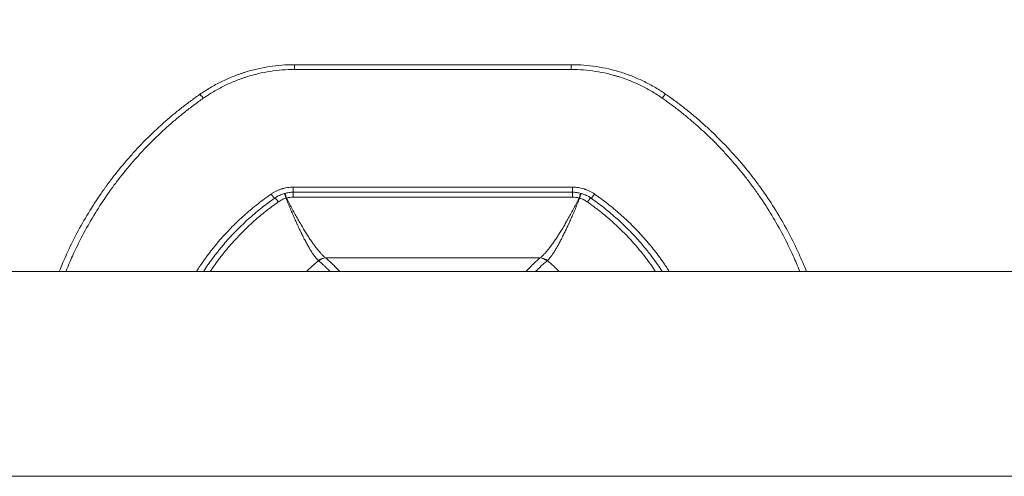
# Model space of a CAD drawing. Header units: millimetres. Extents: x -10 to 594, y 0 to 420.
# Tile 466 of 656: x 211.32 to 218.95, y 303.6 to 307.14. Entities that reach past the tile are written whole.
import ezdxf

# ---------------------------------------------------------------- set-up
doc = ezdxf.new("R2010")
doc.units = ezdxf.units.MM
doc.layers.add('1', color=7, linetype='Continuous', true_color=0xffffff)
doc.styles.add('Calibri', font='txt')
doc.dimstyles.get("Standard").update_dxf_attribs({"dimtxt": 0.18, "dimasz": 0.18, "dimexe": 0.18, "dimexo": 0.0625, "dimgap": 0.09, "dimtad": 0, "dimtih": 1, "dimtoh": 1, "dimdec": 4, "dimzin": 0, "dimdsep": 46, "dimtxsty": 'Standard', "dimcen": 0.09, "dimadec": 0, "dimazin": 0, "dimtfac": 1, "dimtdec": 4, "dimtofl": 0, "dimtmove": 0, "dimatfit": 3, "dimfxl": 0, "dimtolj": 1, "dimtzin": 0, "dimarcsym": 0})

# ---------------------------------------------------------------- blocks, each defined once
blk = doc.blocks.new('_U10')
at = {"layer": '1', "color": 18, "lineweight": 13}
for p, q in [((161.9663, 284.5429), (161.9663, 340.2667)), ((273.2421, 290.2404), (273.2421, 340.2667)), ((161.9663, 338.2667), (192.3081, 338.2667)), ((273.2421, 338.2667), (242.9002, 338.2667))]:
    blk.add_line(p, q, dxfattribs=at)
at = {"layer": '1', "color": 18}
for points in [[(161.9663, 338.2667), (165.4663, 339.2045), (165.4663, 337.3288)], [(273.2421, 338.2667), (269.7421, 337.3288), (269.7421, 339.2045)]]:
    blk.add_solid(points, dxfattribs=at)
at = {"layer": '1', "color": 18, "linetype": 'Continuous', "lineweight": 13, "char_height": 3.5, "attachment_point": 7, "line_spacing_factor": 1.399613, "style": 'Calibri'}
for s, insert in [('\\fCalibri|b0|i0;\\W1.0000;2.2', (193.9936, 335.2695)), ('\\fCalibri|b0|i0;\\W1.0000;LIFT POINT SPAN', (204.1442, 335.2695))]:
    blk.add_mtext(s, dxfattribs=dict(at, insert=insert))

msp = doc.modelspace()

# ---------------------------------------------------------------- linework, layer by layer
at = {"layer": '1', "color": 155, "linetype": 'Continuous', "lineweight": 13}
for p, q in [((213.4503, 306.7872), (213.4503, 306.7501)), ((215.5964, 306.7872), (215.5964, 306.7501)), ((213.4418, 305.8381), (213.4418, 305.7987)), ((213.4418, 305.7606), (213.4418, 305.7987)), ((215.6049, 305.8381), (215.6049, 305.7987)), ((215.6049, 305.7606), (215.6049, 305.7987)), ((215.3536, 305.2893), (213.693, 305.2893))]:
    msp.add_line(p, q, dxfattribs=at)
at = {"layer": '1', "color": 155, "linetype": 'Continuous', "lineweight": 18}
for p, q in [((213.3731, 305.7891), (213.373, 305.7891)), ((215.671, 305.7898), (215.6709, 305.7899)), ((215.6736, 305.7891), (215.6735, 305.7891)), ((257.0754, 305.185), (209.8742, 305.185)), ((257.0754, 305.185), (209.8742, 305.185)), ((209.8742, 303.5975), (257.0754, 303.5975)), ((209.8742, 303.5975), (257.0754, 303.5975))]:
    msp.add_line(p, q, dxfattribs=at)
at = {"layer": '1', "color": 155, "linetype": 'Continuous', "lineweight": 13}
for centre, major_axis, ratio, start_param, end_param in [((212.7442, 306.5151), (-0.0287, 0.041), 0.139657, 4.909382, 6.311987), ((216.3009, 306.5162), (0.0286, 0.041), 0.139403, 6.254353, 7.656689), ((213.2694, 305.7931), (0.0286, -0.041), 0.102376, 4.858031, 6.311901), ((213.3868, 305.7411), (0.0137, -0.0481), 0.026223, 1.805522, 3.142396), ((213.3889, 305.7416), (0.0131, -0.0482), 0.066928, 1.812051, 3.141862), ((215.6578, 305.7416), (-0.0131, -0.0482), 0.06692, 3.14079, 4.471135), ((215.6598, 305.7411), (-0.0137, -0.0481), 0.026217, 3.141324, 4.477664), ((215.7772, 305.7931), (-0.0286, -0.041), 0.102372, 6.254469, 7.708337), ((213.3269, 305.7126), (0.0286, -0.041), 0.09843, 1.769084, 3.170297), ((215.7198, 305.7126), (-0.0286, -0.041), 0.098426, 3.112888, 4.514104), ((213.691, 305.1948), (-0.068, -0.0734), 0.92243, 3.929074, 4.540883), ((213.693, 305.1929), (-0.0652, -0.0758), 0.921618, 3.892455, 4.506615), ((215.3536, 305.1929), (-0.0652, 0.0758), 0.921618, 4.918163, 5.532323), ((215.3557, 305.1948), (-0.068, 0.0734), 0.92243, 4.883895, 5.495704)]:
    msp.add_ellipse(centre, major_axis=major_axis, ratio=ratio, start_param=start_param, end_param=end_param, dxfattribs=at)
at = {"layer": '1', "color": 155, "linetype": 'Continuous', "lineweight": 18}
for points, degree, knots in [([(130.9858, 300.4129), (131.1496, 300.4988), (131.606, 300.7374), (132.3571, 301.1258), (133.4068, 301.6584), (134.7615, 302.3273), (136.26, 303.0439), (137.7707, 303.7418), (139.0908, 304.3307), (140.3168, 304.8606), (141.5469, 305.3777), (142.6819, 305.8413), (143.6181, 306.2124), (144.7661, 306.6518), (146.0214, 307.1166), (147.1314, 307.5145), (148.1901, 307.8819), (149.467, 308.3093), (150.7522, 308.7187), (152.0447, 309.1136), (153.5039, 309.5374), (155.1391, 309.9853), (156.7843, 310.4095), (158.4395, 310.811), (160.1041, 311.1895), (161.7775, 311.5463), (163.4594, 311.8821), (165.1496, 312.1979), (166.8469, 312.4939), (168.5495, 312.7712), (170.2563, 313.0305), (172.2642, 313.3143), (174.6169, 313.618), (177.3154, 313.9287), (180.3599, 314.2337), (183.7491, 314.5203), (186.9254, 314.7433), (189.6719, 314.9049), (192.4167, 315.0432), (195.1618, 315.1612), (197.9076, 315.2615), (201.586, 315.3732), (206.4897, 315.4815), (213.4483, 315.5856), (221.3931, 315.6297), (229.7054, 315.6913), (237.9192, 315.7459), (246.1325, 315.7712), (253.0843, 315.7958), (261.3592, 315.8121), (269.3568, 315.8151), (276.097, 315.8219), (281.3557, 315.8188), (285.1358, 315.8271), (285.9197, 315.8295)], 5, [0, 0, 0, 0, 0, 0, 0.006102, 0.016985, 0.027874, 0.038771, 0.049672, 0.060553, 0.071411, 0.074987, 0.082247, 0.093063, 0.100298, 0.103861, 0.114645, 0.125418, 0.130947, 0.136183, 0.146943, 0.157703, 0.168466, 0.179236, 0.190016, 0.200809, 0.211618, 0.222445, 0.233293, 0.244162, 0.255054, 0.265948, 0.276829, 0.287701, 0.308104, 0.32981, 0.351509, 0.373208, 0.394913, 0.408508, 0.416627, 0.438352, 0.460086, 0.481827, 0.525013, 0.572018, 0.658976, 0.712248, 0.745935, 0.785889, 0.832893, 0.879815, 0.975082, 1, 1, 1, 1, 1, 1]), ([(284.8918, 314.6996), (284.3143, 314.6978), (280.7384, 314.6885), (275.6857, 314.6866), (269.1536, 314.6746), (261.3639, 314.6652), (253.0915, 314.642), (246.1409, 314.6117), (237.9303, 314.5795), (229.7195, 314.5181), (221.4076, 314.4494), (213.4743, 314.3988), (206.536, 314.2892), (201.6513, 314.1772), (197.9908, 314.0631), (195.2621, 313.9611), (192.5362, 313.8417), (189.8134, 313.7022), (187.0949, 313.54), (183.9554, 313.3169), (180.6096, 313.0311), (177.61, 312.7282), (174.9544, 312.4202), (172.6406, 312.1195), (170.6666, 311.8388), (168.9917, 311.5829), (167.3224, 311.3096), (165.66, 311.0183), (164.006, 310.7078), (162.3615, 310.378), (160.7268, 310.0281), (159.102, 309.6573), (157.4877, 309.2643), (155.8839, 308.8492), (154.2909, 308.4115), (152.8716, 307.9981), (151.614, 307.6126), (150.3621, 307.2127), (149.1175, 306.7949), (148.0877, 306.4366), (147.0058, 306.0477), (145.7785, 305.5922), (144.6577, 305.1621), (143.7468, 304.8002), (142.6362, 304.3454), (141.4304, 303.8373), (140.2293, 303.317), (138.9366, 302.739), (137.454, 302.0526), (135.9818, 301.3471), (134.3901, 300.5595), (132.5222, 299.6033), (130.802, 298.6878), (129.0623, 297.7303), (127.4732, 296.8271), (126.1482, 296.0549), (124.9458, 295.3437), (123.9094, 294.7043), (123.1824, 294.2568), (122.5998, 293.8953), (122.1647, 293.628)], 5, [0, 0, 0, 0, 0, 0, 0.017123, 0.106016, 0.1498, 0.19366, 0.230941, 0.262374, 0.312083, 0.393224, 0.437084, 0.477381, 0.497668, 0.517949, 0.53822, 0.545796, 0.558481, 0.578734, 0.598982, 0.619229, 0.639484, 0.658521, 0.668666, 0.67882, 0.688984, 0.699148, 0.70929, 0.719412, 0.729515, 0.739601, 0.749672, 0.759731, 0.769781, 0.779824, 0.789864, 0.799904, 0.80479, 0.809948, 0.820001, 0.830063, 0.833388, 0.840139, 0.850232, 0.857006, 0.860343, 0.870475, 0.880628, 0.8908, 0.900968, 0.911128, 0.921284, 0.935963, 0.956263, 0.961862, 0.973229, 0.97849, 0.983981, 1, 1, 1, 1, 1, 1]), ([(284.5775, 314.5804), (284.0629, 314.5788), (280.55, 314.5691), (275.5603, 314.5658), (269.0914, 314.5523), (261.365, 314.541), (253.093, 314.5156), (246.1426, 314.4835), (237.9324, 314.4492), (229.7221, 314.3857), (221.4104, 314.3149), (213.4798, 314.2623), (206.5459, 314.151), (201.6653, 314.0378), (198.0087, 313.9228), (195.2838, 313.8203), (192.5623, 313.7003), (189.8445, 313.5604), (187.1323, 313.3978), (184.0013, 313.1746), (180.6656, 312.8888), (177.6764, 312.5861), (175.0308, 312.2785), (172.7261, 311.9784), (170.7602, 311.6983), (169.0929, 311.4432), (167.4314, 311.1707), (165.7771, 310.8804), (164.1317, 310.5711), (162.4961, 310.2426), (160.8704, 309.8941), (159.2551, 309.525), (157.6503, 309.1339), (156.0563, 308.7209), (154.4731, 308.2854), (153.0632, 307.8743), (151.8138, 307.491), (150.5694, 307.0931), (149.3323, 306.6775), (148.3094, 306.3213), (147.2341, 305.9344), (146.0135, 305.481), (144.899, 305.053), (143.9937, 304.693), (142.8887, 304.2402), (141.6886, 303.7341), (140.4932, 303.2159), (139.2067, 302.6402), (137.7303, 301.9562), (136.264, 301.2531), (134.678, 300.4677), (132.8161, 299.514), (131.1016, 298.6009), (129.3667, 297.6455), (127.7818, 296.7441), (126.4595, 295.973), (125.26, 295.2631), (124.2258, 294.6247), (123.5002, 294.1777), (122.9184, 293.8166), (122.4836, 293.5492)], 5, [0, 0, 0, 0, 0, 0, 0.015283, 0.104343, 0.148209, 0.192151, 0.229502, 0.260994, 0.310796, 0.392089, 0.436031, 0.476403, 0.496728, 0.517047, 0.537355, 0.544946, 0.557655, 0.577946, 0.598232, 0.618517, 0.638809, 0.657882, 0.668046, 0.678219, 0.688402, 0.698585, 0.708746, 0.718887, 0.729009, 0.739114, 0.749204, 0.759282, 0.76935, 0.779412, 0.78947, 0.799529, 0.804424, 0.809593, 0.819664, 0.829745, 0.833077, 0.83984, 0.849951, 0.856739, 0.860082, 0.870232, 0.880405, 0.890596, 0.900782, 0.910962, 0.921136, 0.935843, 0.956181, 0.961791, 0.973179, 0.97845, 0.983951, 1, 1, 1, 1, 1, 1]), ([(212.7154, 306.5559), (212.7422, 306.5747), (212.7696, 306.5923), (212.8254, 306.6253), (212.8824, 306.6561), (212.9416, 306.6826), (212.9869, 306.7008), (213.0022, 306.7066), (213.0253, 306.7149), (213.033, 306.7175), (213.0486, 306.7228), (213.0564, 306.7253), (213.0956, 306.7377), (213.1271, 306.7463), (213.1907, 306.7611), (213.2546, 306.7734), (213.3194, 306.7809), (213.3845, 306.7859), (213.4173, 306.7872), (213.4503, 306.7872)], 3, [0, 0, 0, 0, 0.125, 0.125, 0.25, 0.375, 0.375, 0.4375, 0.4375, 0.46875, 0.46875, 0.5, 0.5, 0.625, 0.625, 0.75, 0.875, 0.875, 1, 1, 1, 1]), ([(215.5964, 306.7872), (215.6293, 306.7872), (215.662, 306.7859), (215.727, 306.7809), (215.7916, 306.7735), (215.8554, 306.7612), (215.903, 306.7502), (215.9188, 306.7462), (215.9503, 306.7376), (215.966, 306.733), (216.0129, 306.7182), (216.0436, 306.7073), (216.1039, 306.6831), (216.163, 306.6568), (216.2199, 306.6261), (216.2756, 306.5932), (216.3029, 306.5757), (216.3297, 306.5571)], 3, [0, 0, 0, 0, 0.125, 0.125, 0.25, 0.375, 0.375, 0.4375, 0.4375, 0.5, 0.5, 0.625, 0.625, 0.75, 0.875, 0.875, 1, 1, 1, 1]), ([(213.4503, 306.7501), (213.4186, 306.7501), (213.3871, 306.7488), (213.3244, 306.744), (213.2622, 306.7368), (213.2007, 306.7249), (213.1396, 306.7106), (213.1093, 306.7023), (213.0716, 306.6903), (213.0641, 306.6879), (213.0492, 306.6828), (213.0269, 306.6751), (213.0049, 306.6667), (212.9614, 306.6491), (212.9045, 306.6236), (212.8498, 306.5939), (212.7962, 306.5621), (212.7699, 306.5451), (212.7442, 306.527)], 3, [0, 0, 0, 0, 0.125, 0.125, 0.25, 0.375, 0.375, 0.5, 0.5, 0.53125, 0.53125, 0.5625, 0.625, 0.625, 0.75, 0.875, 0.875, 1, 1, 1, 1]), ([(216.3009, 306.5281), (216.2753, 306.5461), (216.249, 306.563), (216.1955, 306.5947), (216.1409, 306.6243), (216.0842, 306.6497), (216.0263, 306.6729), (215.9968, 306.6835), (215.9592, 306.6954), (215.9516, 306.6977), (215.9366, 306.7021), (215.9139, 306.7086), (215.8911, 306.7143), (215.8454, 306.725), (215.7841, 306.7369), (215.722, 306.744), (215.6595, 306.7488), (215.6281, 306.7501), (215.5964, 306.7501)], 3, [0, 0, 0, 0, 0.125, 0.125, 0.25, 0.375, 0.375, 0.5, 0.5, 0.53125, 0.53125, 0.5625, 0.625, 0.625, 0.75, 0.875, 0.875, 1, 1, 1, 1]), ([(211.6297, 305.1891), (211.6471, 305.2327), (211.6655, 305.2757), (211.7097, 305.3732), (211.7362, 305.4272), (211.7924, 305.5337), (211.8221, 305.5861), (211.8847, 305.6893), (211.9176, 305.7401), (211.9609, 305.8026), (211.9697, 305.8151), (211.983, 305.8336), (211.9874, 305.8398), (211.9964, 305.8521), (212.0188, 305.8828), (212.0418, 305.9129), (212.0979, 305.9843), (212.1366, 306.0306), (212.1965, 306.0982), (212.2167, 306.1204), (212.2579, 306.1642), (212.2787, 306.1858), (212.3422, 306.2497), (212.3858, 306.2911), (212.453, 306.3512), (212.4758, 306.3709), (212.522, 306.4096), (212.5454, 306.4287), (212.5929, 306.4661), (212.6169, 306.4845), (212.6657, 306.5207), (212.6904, 306.5384), (212.7154, 306.5559)], 3, [0, 0, 0, 0, 0.079425, 0.079425, 0.181711, 0.181711, 0.283997, 0.283997, 0.386283, 0.386283, 0.411855, 0.411855, 0.424641, 0.424641, 0.437426, 0.48857, 0.48857, 0.590856, 0.590856, 0.641999, 0.641999, 0.693142, 0.693142, 0.795428, 0.795428, 0.846571, 0.846571, 0.897714, 0.897714, 0.948857, 0.948857, 1, 1, 1, 1]), ([(216.3297, 306.5571), (216.3547, 306.5396), (216.3794, 306.5219), (216.4283, 306.4857), (216.4524, 306.4673), (216.4999, 306.4299), (216.5233, 306.4108), (216.5695, 306.372), (216.5922, 306.3523), (216.6371, 306.3122), (216.6592, 306.2918), (216.7028, 306.2505), (216.7243, 306.2295), (216.7667, 306.1869), (216.7876, 306.1653), (216.8288, 306.1216), (216.8897, 306.0549), (216.9478, 305.9855), (217.004, 305.9141), (217.0224, 305.89), (217.045, 305.8594), (217.0495, 305.8533), (217.0584, 305.8409), (217.0629, 305.8348), (217.0762, 305.8162), (217.085, 305.8037), (217.1282, 305.7412), (217.1612, 305.6904), (217.2239, 305.5871), (217.2536, 305.5346), (217.3099, 305.4281), (217.3365, 305.3741), (217.3809, 305.2765), (217.3994, 305.2332), (217.4168, 305.1895)], 3, [0, 0, 0, 0, 0.051129, 0.051129, 0.102257, 0.102257, 0.153386, 0.153386, 0.204515, 0.204515, 0.255643, 0.255643, 0.306772, 0.306772, 0.357901, 0.357901, 0.409029, 0.511287, 0.511287, 0.562415, 0.562415, 0.575197, 0.575197, 0.58798, 0.58798, 0.613544, 0.613544, 0.715801, 0.715801, 0.818059, 0.818059, 0.920316, 0.920316, 1, 1, 1, 1]), ([(213.2981, 305.7535), (213.3039, 305.7575), (213.3156, 305.765), (213.334, 305.7747), (213.3467, 305.7801), (213.3597, 305.785), (213.3663, 305.7872), (213.373, 305.7891)], 3, [0, 0, 0, 0, 0.25, 0.5, 0.75, 0.75, 1, 1, 1, 1]), ([(213.3756, 305.7898), (213.3865, 305.7928), (213.3974, 305.795), (213.4194, 305.7979), (213.4305, 305.7987), (213.4418, 305.7987)], 3, [0, 0, 0, 0, 0.5, 0.5, 1, 1, 1, 1]), ([(215.6049, 305.7987), (215.6161, 305.7987), (215.6272, 305.7979), (215.6492, 305.795), (215.6602, 305.7928), (215.671, 305.7898)], 3, [0, 0, 0, 0, 0.5, 0.5, 1, 1, 1, 1]), ([(215.6736, 305.7891), (215.6803, 305.7872), (215.6869, 305.785), (215.6999, 305.7801), (215.7127, 305.7747), (215.731, 305.765), (215.7427, 305.7575), (215.7485, 305.7535)], 3, [0, 0, 0, 0, 0.25, 0.25, 0.5, 0.75, 1, 1, 1, 1]), ([(212.7485, 305.1894), (212.7589, 305.2052), (212.7694, 305.2208), (212.8035, 305.2697), (212.8279, 305.3025), (212.8565, 305.3388), (212.8597, 305.3428), (212.8661, 305.3508), (212.8693, 305.3548), (212.8791, 305.3668), (212.8987, 305.3905), (212.9188, 305.4138), (212.9596, 305.4596), (212.9876, 305.4892), (213.0453, 305.5467), (213.075, 305.5746), (213.1359, 305.6287), (213.1985, 305.6811), (213.2644, 305.7299), (213.2981, 305.7535)], 3, [0, 0, 0, 0, 0.071639, 0.071639, 0.226365, 0.226365, 0.245706, 0.245706, 0.265047, 0.265047, 0.303729, 0.381092, 0.381092, 0.535819, 0.535819, 0.690546, 0.690546, 0.845273, 1, 1, 1, 1]), ([(215.7485, 305.7535), (215.7822, 305.7299), (215.8481, 305.6811), (215.9106, 305.6288), (215.9715, 305.5747), (216.0012, 305.5469), (216.0588, 305.4894), (216.0868, 305.4598), (216.1276, 305.414), (216.1477, 305.3908), (216.1706, 305.3631), (216.1802, 305.3512), (216.1867, 305.3432), (216.1899, 305.3391), (216.2185, 305.3028), (216.2429, 305.27), (216.2772, 305.2208), (216.288, 305.2049), (216.2985, 305.1888)], 3, [0, 0, 0, 0, 0.154536, 0.309071, 0.309071, 0.463607, 0.463607, 0.618142, 0.618142, 0.69541, 0.734044, 0.753361, 0.753361, 0.772678, 0.772678, 0.927214, 0.927214, 1, 1, 1, 1])]:
    msp.add_open_spline(points, degree=degree, knots=knots, dxfattribs=at)
for points, degree in [([(215.5964, 306.7872), (213.4503, 306.7872)], 1), ([(213.3768, 305.7902), (213.3749, 305.7897), (213.3731, 305.7891)], 2), ([(215.6049, 305.7987), (213.4418, 305.7987)], 1), ([(215.6746, 305.7888), (215.6727, 305.7894), (215.6709, 305.7899)], 2)]:
    msp.add_open_spline(points, degree=degree, dxfattribs=at)
at = {"layer": '1', "color": 155, "linetype": 'Continuous', "lineweight": 13}
for points, knots in [([(215.5964, 306.7501), (215.5631, 306.7501), (215.5298, 306.7501), (215.3631, 306.7501), (215.2298, 306.7501), (214.5477, 306.7501), (213.999, 306.7501), (213.4503, 306.7501)], [0, 0, 0, 0, 0.046596, 0.046596, 0.232978, 0.232978, 1, 1, 1, 1]), ([(212.7442, 306.527), (212.7196, 306.5097), (212.6953, 306.4922), (212.6472, 306.4564), (212.6235, 306.4382), (212.5767, 306.4012), (212.5537, 306.3824), (212.5082, 306.344), (212.4858, 306.3245), (212.4196, 306.2651), (212.3767, 306.2242), (212.3142, 306.161), (212.2937, 306.1397), (212.2532, 306.0964), (212.2333, 306.0744), (212.1744, 306.0076), (212.1363, 305.9618), (212.0811, 305.8913), (212.0585, 305.8615), (212.0364, 305.8312), (212.0276, 305.8191), (212.0232, 305.813), (212.0101, 305.7946), (212.0015, 305.7823), (211.959, 305.7206), (211.9266, 305.6704), (211.865, 305.5684), (211.8358, 305.5166), (211.7806, 305.4115), (211.7546, 305.3581), (211.713, 305.2661), (211.6967, 305.2279), (211.6811, 305.1893)], [0, 0, 0, 0, 0.051554, 0.051554, 0.103109, 0.103109, 0.154663, 0.154663, 0.206217, 0.206217, 0.309326, 0.309326, 0.360881, 0.360881, 0.412435, 0.412435, 0.515544, 0.515544, 0.567098, 0.579987, 0.579987, 0.592875, 0.592875, 0.618652, 0.618652, 0.721761, 0.721761, 0.82487, 0.82487, 0.927979, 0.927979, 1, 1, 1, 1]), ([(217.3657, 305.189), (217.35, 305.228), (217.3335, 305.2666), (217.2917, 305.359), (217.2656, 305.4124), (217.2102, 305.5176), (217.181, 305.5694), (217.1193, 305.6714), (217.0869, 305.7216), (217.0444, 305.7834), (217.0358, 305.7957), (217.0227, 305.814), (217.0183, 305.8201), (217.0095, 305.8323), (216.9874, 305.8626), (216.9647, 305.8924), (216.9095, 305.963), (216.8714, 306.0087), (216.8124, 306.0755), (216.7924, 306.0975), (216.7519, 306.1408), (216.7313, 306.1621), (216.6896, 306.2042), (216.6684, 306.2249), (216.6255, 306.2658), (216.6037, 306.286), (216.5595, 306.3256), (216.5371, 306.3451), (216.4916, 306.3835), (216.4686, 306.4023), (216.4218, 306.4394), (216.3981, 306.4576), (216.35, 306.4933), (216.3256, 306.5109), (216.3009, 306.5281)], [0, 0, 0, 0, 0.072667, 0.072667, 0.175704, 0.175704, 0.278741, 0.278741, 0.381778, 0.381778, 0.407537, 0.407537, 0.420417, 0.420417, 0.433296, 0.484815, 0.484815, 0.587852, 0.587852, 0.63937, 0.63937, 0.690889, 0.690889, 0.742407, 0.742407, 0.793926, 0.793926, 0.845444, 0.845444, 0.896963, 0.896963, 0.948481, 0.948481, 1, 1, 1, 1]), ([(212.6934, 305.1888), (212.7077, 305.2111), (212.7226, 305.2332), (212.7438, 305.2637), (212.7499, 305.2723), (212.7622, 305.2893), (212.7684, 305.2978), (212.7872, 305.323), (212.8, 305.3397), (212.8195, 305.3644), (212.8261, 305.3726), (212.8393, 305.3888), (212.8594, 305.413), (212.88, 305.4367), (212.9218, 305.4835), (212.9505, 305.5138), (213.0097, 305.5727), (213.0402, 305.6012), (213.0872, 305.6427), (213.111, 305.6632), (213.1353, 305.6831), (213.1516, 305.6963), (213.1598, 305.7029), (213.2011, 305.7353), (213.2349, 305.7602), (213.2694, 305.7842)], [0, 0, 0, 0, 0.096079, 0.096079, 0.133743, 0.133743, 0.171406, 0.171406, 0.246733, 0.246733, 0.284396, 0.284396, 0.322059, 0.397386, 0.397386, 0.54804, 0.54804, 0.698693, 0.698693, 0.77402, 0.811683, 0.811683, 0.849347, 0.849347, 1, 1, 1, 1]), ([(213.2694, 305.7842), (213.2757, 305.7886), (213.2886, 305.7968), (213.3087, 305.8076), (213.3295, 305.8168), (213.3439, 305.822), (213.353, 305.8248), (213.3548, 305.8254), (213.3585, 305.8265), (213.3604, 305.827), (213.366, 305.8285), (213.3697, 305.8295), (213.3809, 305.8321), (213.3959, 305.8349), (213.4187, 305.8375), (213.4341, 305.8381), (213.4418, 305.8381)], [0, 0, 0, 0, 0.125, 0.25, 0.375, 0.5, 0.5, 0.53125, 0.53125, 0.5625, 0.5625, 0.625, 0.625, 0.75, 0.875, 1, 1, 1, 1]), ([(213.4418, 305.8381), (213.4751, 305.8381), (213.5084, 305.8381), (213.6751, 305.8381), (213.8084, 305.8381), (214.4961, 305.8381), (215.0505, 305.8381), (215.6049, 305.8381)], [0, 0, 0, 0, 0.04623, 0.04623, 0.231151, 0.231151, 1, 1, 1, 1]), ([(215.6049, 305.8381), (215.6126, 305.8381), (215.6279, 305.8375), (215.6506, 305.8349), (215.673, 305.8307), (215.6878, 305.8267), (215.6969, 305.8238), (215.6988, 305.8232), (215.7024, 305.822), (215.7042, 305.8214), (215.7097, 305.8194), (215.7133, 305.8181), (215.7239, 305.8138), (215.7379, 305.8077), (215.758, 305.7968), (215.7709, 305.7886), (215.7772, 305.7842)], [0, 0, 0, 0, 0.125, 0.25, 0.375, 0.5, 0.5, 0.53125, 0.53125, 0.5625, 0.5625, 0.625, 0.625, 0.75, 0.875, 1, 1, 1, 1]), ([(215.7772, 305.7842), (215.8118, 305.7602), (215.8792, 305.7104), (215.9752, 305.6304), (216.0358, 305.5737), (216.0947, 305.5152), (216.1233, 305.4851), (216.1788, 305.4232), (216.2057, 305.3913), (216.2447, 305.3422), (216.2575, 305.3256), (216.2763, 305.3004), (216.2825, 305.2919), (216.2949, 305.2748), (216.301, 305.2663), (216.323, 305.2349), (216.3384, 305.2119), (216.3534, 305.1886)], [0, 0, 0, 0, 0.150099, 0.300199, 0.450298, 0.450298, 0.600398, 0.600398, 0.750497, 0.750497, 0.825547, 0.825547, 0.863072, 0.863072, 0.900597, 0.900597, 1, 1, 1, 1]), ([(213.3252, 305.7234), (213.2921, 305.7003), (213.2277, 305.6523), (213.1665, 305.6009), (213.1068, 305.5478), (213.0778, 305.5204), (213.0214, 305.4639), (212.9939, 305.4347), (212.954, 305.3898), (212.9344, 305.367), (212.9152, 305.3437), (212.9057, 305.3319), (212.9026, 305.328), (212.8963, 305.3201), (212.8681, 305.2846), (212.8414, 305.2484), (212.8125, 305.2068), (212.8065, 305.198), (212.8006, 305.1892)], [0, 0, 0, 0, 0.159572, 0.319145, 0.319145, 0.478717, 0.478717, 0.638289, 0.638289, 0.718076, 0.757969, 0.757969, 0.777915, 0.777915, 0.797862, 0.957434, 0.957434, 1, 1, 1, 1]), ([(213.3848, 305.7526), (213.3795, 305.7509), (213.3689, 305.7472), (213.3588, 305.7428), (213.3439, 305.7355), (213.3343, 305.7298), (213.3252, 305.7234)], [0, 0, 0, 0, 0.25, 0.5, 0.5, 1, 1, 1, 1]), ([(213.6359, 305.269), (213.6316, 305.2732), (213.6272, 305.2779), (213.6183, 305.2882), (213.6138, 305.2937), (213.6046, 305.3058), (213.5953, 305.3187), (213.5809, 305.3406), (213.571, 305.3569), (213.5647, 305.3677), (213.5634, 305.3698), (213.5609, 305.3742), (213.5596, 305.3765), (213.5557, 305.3832), (213.5532, 305.3878), (213.5454, 305.4017), (213.535, 305.421), (213.5192, 305.4517), (213.5031, 305.4843), (213.4921, 305.5072), (213.4838, 305.5248), (213.481, 305.5308), (213.4768, 305.5398), (213.4754, 305.5429), (213.4726, 305.5489), (213.4656, 305.5642), (213.453, 305.5923), (213.4361, 305.6307), (213.4191, 305.6703), (213.4021, 305.7108), (213.3906, 305.7385), (213.3848, 305.7526)], [0, 0, 0, 0, 0.0625, 0.0625, 0.125, 0.125, 0.1875, 0.25, 0.3125, 0.3125, 0.328125, 0.328125, 0.34375, 0.34375, 0.375, 0.375, 0.4375, 0.5, 0.5625, 0.625, 0.625, 0.65625, 0.65625, 0.671875, 0.671875, 0.6875, 0.75, 0.8125, 0.875, 0.9375, 1, 1, 1, 1]), ([(213.4418, 305.7606), (213.4328, 305.7606), (213.4239, 305.76), (213.4063, 305.7578), (213.3975, 305.7562), (213.3889, 305.754)], [0, 0, 0, 0, 0.5, 0.5, 1, 1, 1, 1]), ([(213.3889, 305.754), (213.3923, 305.7473), (213.3958, 305.7405), (213.4027, 305.7272), (213.4062, 305.7205), (213.4165, 305.7007), (213.4234, 305.6877), (213.444, 305.6491), (213.4576, 305.6241), (213.478, 305.5878), (213.4865, 305.5729), (213.495, 305.5582), (213.4984, 305.5524), (213.5001, 305.5495), (213.5051, 305.5409), (213.5085, 305.5352), (213.5185, 305.5183), (213.5318, 305.4964), (213.5513, 305.4653), (213.5705, 305.436), (213.583, 305.4176), (213.5924, 305.4043), (213.5955, 305.4), (213.6001, 305.3936), (213.6017, 305.3915), (213.6047, 305.3873), (213.6063, 305.3852), (213.6139, 305.375), (213.6258, 305.3594), (213.6431, 305.3385), (213.6541, 305.3261), (213.665, 305.3146), (213.6703, 305.3093), (213.6808, 305.2995), (213.6859, 305.295), (213.691, 305.2909)], [0, 0, 0, 0, 0.03125, 0.03125, 0.0625, 0.0625, 0.125, 0.125, 0.25, 0.25, 0.3125, 0.328125, 0.328125, 0.34375, 0.34375, 0.375, 0.375, 0.4375, 0.5, 0.5625, 0.625, 0.625, 0.65625, 0.65625, 0.671875, 0.671875, 0.6875, 0.6875, 0.75, 0.8125, 0.875, 0.875, 0.9375, 0.9375, 1, 1, 1, 1]), ([(215.6049, 305.7606), (215.5715, 305.7606), (215.5382, 305.7606), (215.3715, 305.7606), (215.2382, 305.7606), (214.5505, 305.7606), (213.9961, 305.7606), (213.4418, 305.7606)], [0, 0, 0, 0, 0.04623, 0.04623, 0.231151, 0.231151, 1, 1, 1, 1]), ([(215.3557, 305.2909), (215.3607, 305.295), (215.3658, 305.2995), (215.3763, 305.3093), (215.3816, 305.3146), (215.3925, 305.3261), (215.4036, 305.3385), (215.4208, 305.3594), (215.4328, 305.375), (215.4404, 305.3852), (215.4419, 305.3873), (215.445, 305.3915), (215.4465, 305.3936), (215.4511, 305.4), (215.4542, 305.4043), (215.4636, 305.4176), (215.4762, 305.436), (215.4953, 305.4653), (215.5148, 305.4964), (215.5281, 305.5183), (215.5381, 305.5352), (215.5415, 305.5409), (215.5466, 305.5495), (215.5483, 305.5524), (215.5516, 305.5582), (215.5601, 305.5729), (215.5686, 305.5878), (215.589, 305.6241), (215.6026, 305.6491), (215.6232, 305.6877), (215.6301, 305.7007), (215.6404, 305.7205), (215.6439, 305.7272), (215.6508, 305.7405), (215.6543, 305.7473), (215.6578, 305.754)], [0, 0, 0, 0, 0.0625, 0.0625, 0.125, 0.125, 0.1875, 0.25, 0.3125, 0.3125, 0.328125, 0.328125, 0.34375, 0.34375, 0.375, 0.375, 0.4375, 0.5, 0.5625, 0.625, 0.625, 0.65625, 0.65625, 0.671875, 0.671875, 0.6875, 0.75, 0.75, 0.875, 0.875, 0.9375, 0.9375, 0.96875, 0.96875, 1, 1, 1, 1]), ([(215.6618, 305.7526), (215.656, 305.7385), (215.6446, 305.7108), (215.6275, 305.6703), (215.6105, 305.6307), (215.5936, 305.5923), (215.581, 305.5642), (215.574, 305.5489), (215.5712, 305.5429), (215.5698, 305.5398), (215.5656, 305.5308), (215.5628, 305.5248), (215.5545, 305.5072), (215.5436, 305.4843), (215.5274, 305.4517), (215.5116, 305.421), (215.5012, 305.4017), (215.4934, 305.3878), (215.4909, 305.3832), (215.487, 305.3765), (215.4858, 305.3742), (215.4832, 305.3698), (215.4819, 305.3677), (215.4756, 305.3569), (215.4657, 305.3406), (215.4513, 305.3187), (215.442, 305.3058), (215.4328, 305.2937), (215.4283, 305.2882), (215.4194, 305.2779), (215.4151, 305.2732), (215.4107, 305.269)], [0, 0, 0, 0, 0.0625, 0.125, 0.1875, 0.25, 0.3125, 0.328125, 0.328125, 0.34375, 0.34375, 0.375, 0.375, 0.4375, 0.5, 0.5625, 0.625, 0.625, 0.65625, 0.65625, 0.671875, 0.671875, 0.6875, 0.6875, 0.75, 0.8125, 0.875, 0.875, 0.9375, 0.9375, 1, 1, 1, 1]), ([(215.6578, 305.754), (215.6491, 305.7562), (215.6403, 305.7578), (215.6227, 305.76), (215.6138, 305.7606), (215.6049, 305.7606)], [0, 0, 0, 0, 0.5, 0.5, 1, 1, 1, 1]), ([(215.7214, 305.7234), (215.7123, 305.7299), (215.7027, 305.7355), (215.6878, 305.7428), (215.6777, 305.7472), (215.6672, 305.7509), (215.6618, 305.7526)], [0, 0, 0, 0, 0.5, 0.5, 0.75, 1, 1, 1, 1]), ([(216.2461, 305.1891), (216.2401, 305.198), (216.234, 305.2069), (216.2051, 305.2487), (216.1812, 305.2809), (216.1532, 305.3165), (216.1501, 305.3205), (216.1438, 305.3283), (216.1343, 305.3401), (216.112, 305.3673), (216.0924, 305.39), (216.0525, 305.4349), (216.0251, 305.464), (215.9687, 305.5205), (215.9107, 305.5752), (215.8189, 305.6523), (215.7545, 305.7003), (215.7214, 305.7234)], [0, 0, 0, 0, 0.043139, 0.043139, 0.202615, 0.202615, 0.22255, 0.22255, 0.242485, 0.282354, 0.362092, 0.362092, 0.521569, 0.521569, 0.681046, 0.840523, 1, 1, 1, 1]), ([(213.6359, 305.269), (213.6148, 305.2512), (213.5842, 305.2237), (213.5548, 305.195), (213.5453, 305.1854)], [0, 0, 0, 0, 0.672043, 1, 1, 1, 1]), ([(213.7267, 305.1853), (213.7181, 305.194), (213.7093, 305.2028), (213.6953, 305.2162), (213.6904, 305.2209), (213.6803, 305.2302), (213.665, 305.2441), (213.6489, 305.258), (213.6379, 305.2672)], [0, 0, 0, 0, 0.318511, 0.318511, 0.488883, 0.488883, 0.659255, 1, 1, 1, 1]), ([(213.693, 305.2893), (213.715, 305.2704), (213.7358, 305.2514), (213.7715, 305.2167), (213.7867, 305.2009), (213.8011, 305.1851)], [0, 0, 0, 0, 0.54727, 0.54727, 1, 1, 1, 1]), ([(215.2456, 305.1851), (215.2512, 305.1914), (215.257, 305.1976), (215.2675, 305.2086), (215.2722, 305.2134), (215.2817, 305.2229), (215.3057, 305.2468), (215.3317, 305.2705), (215.3536, 305.2893)], [0, 0, 0, 0, 0.178082, 0.178082, 0.315068, 0.315068, 0.452055, 1, 1, 1, 1]), ([(215.4087, 305.2672), (215.3866, 305.2487), (215.3659, 305.2302), (215.3373, 305.2028), (215.3285, 305.194), (215.32, 305.1853)], [0, 0, 0, 0, 0.681199, 0.681199, 1, 1, 1, 1]), ([(215.5014, 305.1854), (215.4919, 305.1949), (215.4822, 305.2044), (215.4524, 305.2327), (215.4319, 305.2512), (215.4107, 305.269)], [0, 0, 0, 0, 0.328183, 0.328183, 1, 1, 1, 1])]:
    msp.add_open_spline(points, degree=3, knots=knots, dxfattribs=at)
for points in [[(213.3889, 305.754), (213.3875, 305.7536), (213.3862, 305.7531), (213.3848, 305.7526)], [(215.6618, 305.7526), (215.6605, 305.7531), (215.6591, 305.7536), (215.6578, 305.754)], [(213.6379, 305.2672), (213.6372, 305.2678), (213.6366, 305.2684), (213.6359, 305.269)], [(213.691, 305.2909), (213.6916, 305.2904), (213.6923, 305.2899), (213.693, 305.2893)], [(215.3536, 305.2893), (215.3543, 305.2899), (215.355, 305.2904), (215.3557, 305.2909)], [(215.4107, 305.269), (215.4101, 305.2684), (215.4094, 305.2678), (215.4087, 305.2672)]]:
    msp.add_open_spline(points, degree=3, dxfattribs=at)

# ---------------------------------------------------------------- dimensions: what is measured, and where the dimension line sits
at = {"layer": '1', "color": 18, "linetype": 'Continuous', "lineweight": 13}
dim = msp.add_linear_dim(base=(161.9663, 338.2667), p1=(273.2421, 288.7404), p2=(161.9663, 283.0429), text=' <> \\fCalibri|b0|i0;\\C18;{\\H1.00x;\\fCalibri|b0|i0;LIFT POINT SPAN\\fCalibri|b0|i0;}\\C18;', dimstyle='Standard', override={"dimtxt": 3.5, "dimasz": 3.5, "dimexe": 2, "dimexo": 0, "dimgap": 1.5, "dimtih": 0, "dimtoh": 0, "dimdec": 1, "dimlfac": 0.02, "dimdsep": 46, "dimlunit": 2, "dimtxsty": 'Calibri', "dimsah": 1, "dimse1": 0, "dimse2": 0, "dimsd1": 0, "dimsd2": 0, "dimclrd": 18, "dimclre": 18, "dimclrt": 18, "dimtol": 0, "dimtm": -0.1, "dimtfac": 1, "dimtdec": 2, "dimtofl": 1, "dimtmove": 0, "dimlwd": 13, "dimlwe": 13}, dxfattribs=at)
dim.commit()
dim.dimension.update_dxf_attribs({"geometry": '_U10', "text_midpoint": (217.6042, 338.2667), "dimtype": 160})

doc.saveas('drawing.dxf')
